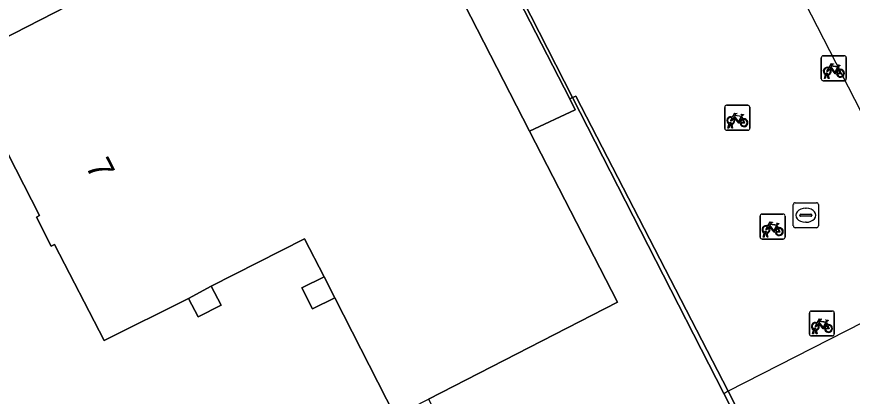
# Model space of a CAD drawing. Extents: x 158835 to 160077, y 386387 to 387778.
# Drawn here: x 159436.19 to 159469.63, y 387460.41 to 387475.61 of the extents above; entities that cross this region are included whole.
import ezdxf

# ---------------------------------------------------------------- set-up
doc = ezdxf.new("R2010")
doc.units = 0
for name, color, linetype in [('IMGEO_Fietsenrek', 7, 'Continuous'), ('IMGEO_Groenvoorziening', 7, 'Continuous'), ('IMGEO_Hek', 7, 'Continuous'), ('IMGEO_Kolk', 7, 'Continuous'), ('IMGEO_Pand', 7, 'Continuous'), ('IMGEO_Pand_nummerreeks', 7, 'Continuous'), ('IMGEO_Voetpad_open', 7, 'Continuous')]:
    doc.layers.add(name, color=color, linetype=linetype)

msp = doc.modelspace()

# ---------------------------------------------------------------- linework, layer by layer
at = {"layer": 'IMGEO_Fietsenrek'}
for p, q in [((159468.392, 387473.12), (159468.392, 387473.961)), ((159468.392, 387473.961), (159468.392, 387473.12)), ((159468.467, 387474.045), (159469.308, 387474.045)), ((159469.308, 387474.045), (159468.467, 387474.045)), ((159469.392, 387473.97), (159469.392, 387473.129)), ((159469.392, 387473.129), (159469.392, 387473.97)), ((159469.079, 387473.594), (159469.115, 387473.499)), ((159468.519, 387473.129), (159468.558, 387473.289)), ((159468.553, 387473.129), (159468.519, 387473.129)), ((159468.588, 387473.277), (159468.553, 387473.129)), ((159468.63, 387473.301), (159468.629, 387473.305)), ((159468.671, 387473.129), (159468.637, 387473.271)), ((159468.661, 387473.312), (159468.662, 387473.305)), ((159468.669, 387473.275), (159468.704, 387473.129)), ((159468.704, 387473.129), (159468.671, 387473.129)), ((159469.317, 387473.045), (159468.476, 387473.045)), ((159468.476, 387473.045), (159469.317, 387473.045)), ((159464.532, 387471.137), (159464.532, 387471.978)), ((159464.532, 387471.978), (159464.532, 387471.137)), ((159464.607, 387472.062), (159465.448, 387472.062)), ((159465.448, 387472.062), (159464.607, 387472.062)), ((159465.532, 387471.987), (159465.532, 387471.146)), ((159465.532, 387471.146), (159465.532, 387471.987)), ((159465.219, 387471.611), (159465.255, 387471.516)), ((159464.659, 387471.146), (159464.698, 387471.306)), ((159464.693, 387471.146), (159464.659, 387471.146)), ((159464.728, 387471.294), (159464.693, 387471.146)), ((159464.77, 387471.318), (159464.769, 387471.322)), ((159464.811, 387471.146), (159464.777, 387471.288)), ((159464.801, 387471.329), (159464.802, 387471.322)), ((159464.809, 387471.292), (159464.844, 387471.146)), ((159464.844, 387471.146), (159464.811, 387471.146)), ((159465.457, 387471.062), (159464.616, 387471.062)), ((159464.616, 387471.062), (159465.457, 387471.062)), ((159465.944, 387466.778), (159465.944, 387467.619)), ((159465.944, 387467.619), (159465.944, 387466.778)), ((159466.019, 387467.703), (159466.86, 387467.703)), ((159466.86, 387467.703), (159466.019, 387467.703)), ((159466.944, 387467.628), (159466.944, 387466.787)), ((159466.944, 387466.787), (159466.944, 387467.628)), ((159466.631, 387467.252), (159466.667, 387467.157)), ((159466.071, 387466.787), (159466.11, 387466.947)), ((159466.105, 387466.787), (159466.071, 387466.787)), ((159466.14, 387466.935), (159466.105, 387466.787)), ((159466.182, 387466.959), (159466.181, 387466.963)), ((159466.223, 387466.787), (159466.189, 387466.929)), ((159466.213, 387466.97), (159466.214, 387466.963)), ((159466.221, 387466.933), (159466.256, 387466.787)), ((159466.256, 387466.787), (159466.223, 387466.787)), ((159466.869, 387466.703), (159466.028, 387466.703)), ((159466.028, 387466.703), (159466.869, 387466.703)), ((159467.991, 387463.823), (159468.832, 387463.823)), ((159468.832, 387463.823), (159467.991, 387463.823)), ((159467.916, 387462.898), (159467.916, 387463.739)), ((159467.916, 387463.739), (159467.916, 387462.898)), ((159468.916, 387463.748), (159468.916, 387462.907)), ((159468.916, 387462.907), (159468.916, 387463.748)), ((159468.603, 387463.372), (159468.639, 387463.277)), ((159468.841, 387462.823), (159468, 387462.823)), ((159468, 387462.823), (159468.841, 387462.823)), ((159468.043, 387462.907), (159468.082, 387463.067)), ((159468.077, 387462.907), (159468.043, 387462.907)), ((159468.112, 387463.055), (159468.077, 387462.907)), ((159468.154, 387463.079), (159468.153, 387463.083)), ((159468.195, 387462.907), (159468.161, 387463.049)), ((159468.185, 387463.09), (159468.186, 387463.083)), ((159468.193, 387463.053), (159468.228, 387462.907)), ((159468.228, 387462.907), (159468.195, 387462.907))]:
    msp.add_line(p, q, dxfattribs=at)
for points in [[(159468.726, 387473.519), (159468.674, 387473.429), (159468.634, 387473.404), (159468.635, 387473.451), (159468.69, 387473.545)], [(159468.705, 387473.571), (159468.8, 387473.735), (159468.886, 387473.721), (159468.888, 387473.712), (159468.832, 387473.701), (159468.805, 387473.656), (159469.061, 387473.615)], [(159469.001, 387473.327), (159468.951, 387473.327), (159468.76, 387473.578), (159468.741, 387473.546)], [(159469.048, 387473.59), (159468.791, 387473.631), (159468.774, 387473.602), (159468.941, 387473.382), (159469.048, 387473.59)], [(159469.096, 387473.492), (159469.066, 387473.569), (159468.957, 387473.351), (159469, 387473.351)], [(159469.03, 387473.351), (159469.15, 387473.35), (159469.106, 387473.464)], [(159469.126, 387473.471), (159469.181, 387473.326), (159469.031, 387473.326)], [(159469.061, 387473.615), (159469.086, 387473.664), (159469.08, 387473.668), (159469.057, 387473.672), (159469.045, 387473.679), (159469.044, 387473.682), (159469.046, 387473.687), (159469.141, 387473.672), (159469.143, 387473.662), (159469.133, 387473.649), (159469.121, 387473.643), (159469.107, 387473.649), (159469.079, 387473.594)], [(159464.866, 387471.536), (159464.814, 387471.446), (159464.774, 387471.421), (159464.775, 387471.468), (159464.83, 387471.562)], [(159464.845, 387471.588), (159464.94, 387471.752), (159465.026, 387471.738), (159465.028, 387471.729), (159464.972, 387471.718), (159464.945, 387471.673), (159465.201, 387471.632)], [(159465.141, 387471.344), (159465.091, 387471.344), (159464.9, 387471.595), (159464.881, 387471.563)], [(159465.188, 387471.607), (159464.931, 387471.648), (159464.914, 387471.619), (159465.081, 387471.399), (159465.188, 387471.607)], [(159465.236, 387471.509), (159465.206, 387471.586), (159465.097, 387471.368), (159465.14, 387471.368)], [(159465.17, 387471.368), (159465.29, 387471.367), (159465.246, 387471.481)], [(159465.266, 387471.488), (159465.321, 387471.343), (159465.171, 387471.343)], [(159465.201, 387471.632), (159465.226, 387471.681), (159465.22, 387471.685), (159465.197, 387471.689), (159465.185, 387471.696), (159465.184, 387471.699), (159465.186, 387471.704), (159465.281, 387471.689), (159465.283, 387471.679), (159465.273, 387471.666), (159465.261, 387471.66), (159465.247, 387471.666), (159465.219, 387471.611)], [(159466.278, 387467.177), (159466.226, 387467.087), (159466.186, 387467.062), (159466.187, 387467.109), (159466.242, 387467.203)], [(159466.257, 387467.229), (159466.352, 387467.393), (159466.438, 387467.379), (159466.44, 387467.37), (159466.384, 387467.359), (159466.357, 387467.314), (159466.613, 387467.273)], [(159466.553, 387466.985), (159466.503, 387466.985), (159466.312, 387467.236), (159466.293, 387467.204)], [(159466.6, 387467.248), (159466.343, 387467.289), (159466.326, 387467.26), (159466.493, 387467.04), (159466.6, 387467.248)], [(159466.648, 387467.15), (159466.618, 387467.227), (159466.509, 387467.009), (159466.552, 387467.009)], [(159466.582, 387467.009), (159466.702, 387467.008), (159466.658, 387467.122)], [(159466.678, 387467.129), (159466.733, 387466.984), (159466.583, 387466.984)], [(159466.613, 387467.273), (159466.638, 387467.322), (159466.632, 387467.326), (159466.609, 387467.33), (159466.597, 387467.337), (159466.596, 387467.34), (159466.598, 387467.345), (159466.693, 387467.33), (159466.695, 387467.32), (159466.685, 387467.307), (159466.673, 387467.301), (159466.659, 387467.307), (159466.631, 387467.252)], [(159468.229, 387463.349), (159468.324, 387463.513), (159468.41, 387463.499), (159468.412, 387463.49), (159468.356, 387463.479), (159468.329, 387463.434), (159468.585, 387463.393)], [(159468.585, 387463.393), (159468.61, 387463.442), (159468.604, 387463.446), (159468.581, 387463.45), (159468.569, 387463.457), (159468.568, 387463.46), (159468.57, 387463.465), (159468.665, 387463.45), (159468.667, 387463.44), (159468.657, 387463.427), (159468.645, 387463.421), (159468.631, 387463.427), (159468.603, 387463.372)], [(159468.25, 387463.297), (159468.198, 387463.207), (159468.158, 387463.182), (159468.159, 387463.229), (159468.214, 387463.323)], [(159468.525, 387463.105), (159468.475, 387463.105), (159468.284, 387463.356), (159468.265, 387463.324)], [(159468.572, 387463.368), (159468.315, 387463.409), (159468.298, 387463.38), (159468.465, 387463.16), (159468.572, 387463.368)], [(159468.62, 387463.27), (159468.59, 387463.347), (159468.481, 387463.129), (159468.524, 387463.129)], [(159468.554, 387463.129), (159468.674, 387463.128), (159468.63, 387463.242)], [(159468.65, 387463.249), (159468.705, 387463.104), (159468.555, 387463.104)]]:
    msp.add_lwpolyline(points, dxfattribs=at)
for centre, radius, start, end in [((159468.47, 387473.967), 0.0779, 92.4484, 184.2845), ((159468.47, 387473.967), 0.0779, 92.4484, 184.2845), ((159469.314, 387473.967), 0.0779, 2.4484, 94.2845), ((159469.314, 387473.967), 0.0779, 2.4484, 94.2845), ((159468.632, 387473.43), 0.159, 62.6766, 242.1369), ((159468.632, 387473.43), 0.129, 63.3192, 238.903), ((159468.632, 387473.43), 0.129, 283.6043, 43.4302), ((159468.632, 387473.43), 0.159, 283.5766, 46.6042), ((159469.159, 387473.346), 0.159, 113.3408, 178.3217), ((159469.159, 387473.346), 0.159, 187.0065, 105.7708), ((159469.159, 387473.346), 0.129, 113.923, 177.9556), ((159469.159, 387473.346), 0.129, 188.6715, 104.5883), ((159468.612, 387473.301), 0.0499, 12.8025, 158.6934), ((159468.632, 387473.43), 0.159, 253.9967, 271.7867), ((159468.612, 387473.301), 0.0174, 12.8025, 163.4502), ((159468.632, 387473.43), 0.129, 253.415, 269.0204), ((159469.314, 387473.123), 0.0779, 272.4484, 4.2845), ((159469.314, 387473.123), 0.0779, 272.4484, 4.2845), ((159468.47, 387473.123), 0.0779, 182.4484, 274.2845), ((159468.47, 387473.123), 0.0779, 182.4484, 274.2845), ((159464.61, 387471.984), 0.0779, 92.4484, 184.2845), ((159464.61, 387471.984), 0.0779, 92.4484, 184.2845), ((159465.454, 387471.984), 0.0779, 2.4484, 94.2845), ((159465.454, 387471.984), 0.0779, 2.4484, 94.2845), ((159464.772, 387471.447), 0.159, 62.6766, 242.1369), ((159464.772, 387471.447), 0.129, 63.3192, 238.903), ((159464.772, 387471.447), 0.129, 283.6043, 43.4302), ((159464.772, 387471.447), 0.159, 283.5766, 46.6042), ((159465.299, 387471.363), 0.159, 113.3408, 178.3217), ((159465.299, 387471.363), 0.159, 187.0065, 105.7708), ((159465.299, 387471.363), 0.129, 113.923, 177.9556), ((159465.299, 387471.363), 0.129, 188.6715, 104.5883), ((159464.61, 387471.14), 0.0779, 182.4484, 274.2845), ((159464.61, 387471.14), 0.0779, 182.4484, 274.2845), ((159464.752, 387471.318), 0.0499, 12.8025, 158.6934), ((159464.772, 387471.447), 0.159, 253.9967, 271.7867), ((159464.752, 387471.318), 0.0174, 12.8025, 163.4502), ((159464.772, 387471.447), 0.129, 253.415, 269.0204), ((159465.454, 387471.14), 0.0779, 272.4484, 4.2845), ((159465.454, 387471.14), 0.0779, 272.4484, 4.2845), ((159466.022, 387467.625), 0.0779, 92.4484, 184.2845), ((159466.022, 387467.625), 0.0779, 92.4484, 184.2845), ((159466.866, 387467.625), 0.0779, 2.4484, 94.2845), ((159466.866, 387467.625), 0.0779, 2.4484, 94.2845), ((159466.184, 387467.088), 0.159, 62.6766, 242.1369), ((159466.184, 387467.088), 0.129, 63.3192, 238.903), ((159466.184, 387467.088), 0.129, 283.6043, 43.4302), ((159466.184, 387467.088), 0.159, 283.5766, 46.6042), ((159466.711, 387467.004), 0.159, 113.3408, 178.3217), ((159466.711, 387467.004), 0.159, 187.0065, 105.7708), ((159466.711, 387467.004), 0.129, 113.923, 177.9556), ((159466.711, 387467.004), 0.129, 188.6715, 104.5883), ((159466.022, 387466.781), 0.0779, 182.4484, 274.2845), ((159466.022, 387466.781), 0.0779, 182.4484, 274.2845), ((159466.164, 387466.959), 0.0499, 12.8025, 158.6934), ((159466.184, 387467.088), 0.159, 253.9967, 271.7867), ((159466.164, 387466.959), 0.0174, 12.8025, 163.4502), ((159466.184, 387467.088), 0.129, 253.415, 269.0204), ((159466.866, 387466.781), 0.0779, 272.4484, 4.2845), ((159466.866, 387466.781), 0.0779, 272.4484, 4.2845), ((159467.994, 387463.745), 0.0779, 92.4484, 184.2845), ((159467.994, 387463.745), 0.0779, 92.4484, 184.2845), ((159468.838, 387463.745), 0.0779, 2.4484, 94.2845), ((159468.838, 387463.745), 0.0779, 2.4484, 94.2845), ((159468.156, 387463.208), 0.159, 62.6766, 242.1369), ((159468.156, 387463.208), 0.129, 63.3192, 238.903), ((159468.136, 387463.079), 0.0499, 12.8025, 158.6934), ((159468.136, 387463.079), 0.0174, 12.8025, 163.4502), ((159468.156, 387463.208), 0.129, 283.6043, 43.4302), ((159468.156, 387463.208), 0.159, 283.5766, 46.6042), ((159468.683, 387463.124), 0.159, 113.3408, 178.3217), ((159468.683, 387463.124), 0.159, 187.0065, 105.7708), ((159468.683, 387463.124), 0.129, 113.923, 177.9556), ((159468.683, 387463.124), 0.129, 188.6715, 104.5883), ((159467.994, 387462.901), 0.0779, 182.4484, 274.2845), ((159467.994, 387462.901), 0.0779, 182.4484, 274.2845), ((159468.156, 387463.208), 0.159, 253.9967, 271.7867), ((159468.156, 387463.208), 0.129, 253.415, 269.0204), ((159468.838, 387462.901), 0.0779, 272.4484, 4.2845), ((159468.838, 387462.901), 0.0779, 272.4484, 4.2845)]:
    msp.add_arc(centre, radius, start, end, dxfattribs=at)
at = {"layer": 'IMGEO_Groenvoorziening'}
for points in [[(159449.087, 387490.337), (159449.694, 387489.108), (159458.326, 387472.326), (159458.441, 387472.376), (159452.759, 387483.507), (159451.089, 387486.775), (159449.211, 387490.405)], [(159465.85, 387455.43), (159466.384, 387455.705), (159466.833, 387455.936), (159464.492, 387460.523), (159458.441, 387472.376), (159458.326, 387472.326), (159458.542, 387471.874), (159456.716, 387471.031), (159460.232, 387464.176), (159452.675, 387460.292), (159452.857, 387459.931), (159455.503, 387454.665), (159462.978, 387458.421), (159464.767, 387454.874), (159464.955, 387454.97)], [(159458.571, 387472.433), (159458.441, 387472.376), (159464.492, 387460.523), (159464.662, 387460.61)], [(159484.449, 387429.56), (159487.11, 387430.935), (159472.003, 387460.575), (159466.166, 387457.691), (159464.662, 387460.61), (159464.492, 387460.523), (159466.833, 387455.936), (159466.384, 387455.705), (159480.38, 387428.336), (159484.074, 387430.247)]]:
    msp.add_lwpolyline(points, close=True, dxfattribs=at)
at = {"layer": 'IMGEO_Hek'}
for points in [[(159458.441, 387472.376), (159452.759, 387483.507)], [(159466.047, 387478.028), (159465.425, 387477.727), (159466.049, 387476.525), (159467.242, 387477.149), (159473.426, 387465.087), (159464.662, 387460.61)], [(159464.492, 387460.523), (159458.441, 387472.376)], [(159464.662, 387460.61), (159464.492, 387460.523)], [(159464.492, 387460.523), (159466.833, 387455.936), (159466.384, 387455.705)]]:
    msp.add_lwpolyline(points, dxfattribs=at)
at = {"layer": 'IMGEO_Kolk'}
for p, q in [((159467.35, 387468.158), (159468.202, 387468.158)), ((159467.275, 387467.232), (159467.275, 387468.084)), ((159467.763, 387467.938), (159467.788, 387467.938)), ((159468.276, 387468.084), (159468.276, 387467.232)), ((159467.534, 387467.652), (159467.534, 387467.664)), ((159467.972, 387467.615), (159467.574, 387467.615)), ((159467.577, 387467.701), (159467.975, 387467.701)), ((159468.018, 387467.664), (159468.018, 387467.652)), ((159468.202, 387467.158), (159467.35, 387467.158)), ((159467.786, 387467.378), (159467.761, 387467.378))]:
    msp.add_line(p, q, dxfattribs=at)
for points in [[(159467.35, 387468.158), (159468.202, 387468.158)], [(159467.275, 387467.232), (159467.275, 387468.084)], [(159468.276, 387468.084), (159468.276, 387467.232)], [(159468.202, 387467.158), (159467.35, 387467.158)]]:
    msp.add_lwpolyline(points, dxfattribs=at)
for centre, radius, start, end in [((159467.352, 387468.082), 0.0765, 91.552, 178.448), ((159467.352, 387468.082), 0.0765, 91.552, 178.448), ((159468.2, 387468.082), 0.0765, 1.552, 88.448), ((159468.2, 387468.082), 0.0765, 1.552, 88.448), ((159467.574, 387467.661), 0.0403, 85.8775, 175.7526), ((159467.571, 387467.651), 0.0366, 178.938, 274.7102), ((159467.975, 387467.658), 0.043, 264.8664, 352.4533), ((159467.979, 387467.663), 0.0386, 1.7309, 96.639), ((159467.352, 387467.234), 0.0765, 181.552, 268.448), ((159467.352, 387467.234), 0.0765, 181.552, 268.448), ((159468.2, 387467.234), 0.0765, 271.552, 358.448), ((159468.2, 387467.234), 0.0765, 271.552, 358.448)]:
    msp.add_arc(centre, radius, start, end, dxfattribs=at)
for centre, major_axis, ratio, start_param, end_param in [((159467.762, 387467.658), (-0.387, 0.002), 0.722429, 4.712389, 7.853982), ((159467.787, 387467.658), (-0.39, 0.002), 0.717154, 1.570796, 4.712389)]:
    msp.add_ellipse(centre, major_axis=major_axis, ratio=ratio, start_param=start_param, end_param=end_param, dxfattribs=at)
at = {"layer": 'IMGEO_Pand'}
msp.add_lwpolyline([(159456.716, 387471.031), (159448.09, 387487.848), (159440.515, 387483.966), (159439.196, 387483.29), (159441.937, 387477.959), (159433.931, 387473.843), (159437.107, 387467.655), (159436.977, 387467.577), (159437.575, 387466.42), (159437.706, 387466.493), (159439.688, 387462.637), (159443.07, 387464.325), (159443.976, 387464.813), (159447.714, 387466.711), (159448.49, 387465.189), (159448.917, 387464.352), (159451.335, 387459.608), (159452.675, 387460.292), (159460.232, 387464.176)], close=True, dxfattribs=at)
at = {"layer": 'IMGEO_Voetpad_open'}
for points in [[(159449.96, 387498.31), (159455.025, 387488.752), (159451.089, 387486.775), (159452.759, 387483.507), (159458.441, 387472.376), (159458.571, 387472.433), (159464.662, 387460.61), (159466.166, 387457.691), (159472.003, 387460.575), (159487.11, 387430.935)], [(159435.243, 387451.595), (159437.543, 387447.145), (159451.286, 387454.178), (159453.497, 387455.321), (159451.518, 387459.245), (159451.335, 387459.608), (159448.917, 387464.352), (159448.035, 387463.909), (159447.598, 387464.745), (159448.49, 387465.189), (159447.714, 387466.711), (159443.976, 387464.813), (159444.368, 387464.061), (159443.449, 387463.588), (159443.07, 387464.325), (159439.688, 387462.637), (159437.706, 387466.493), (159437.575, 387466.42), (159436.977, 387467.577), (159437.107, 387467.655), (159433.931, 387473.843), (159441.937, 387477.959)]]:
    msp.add_lwpolyline(points, dxfattribs=at)
for points in [[(159447.542, 387493.687), (159446.763, 387493.302), (159445.663, 387492.758), (159447.922, 387488.191), (159448.09, 387487.848), (159456.716, 387471.031), (159458.542, 387471.874), (159458.326, 387472.326), (159449.694, 387489.108), (159449.087, 387490.337), (159449.211, 387490.405), (159448.279, 387492.206)], [(159448.917, 387464.352), (159448.49, 387465.189), (159447.598, 387464.745), (159448.035, 387463.909)], [(159443.976, 387464.813), (159443.07, 387464.325), (159443.449, 387463.588), (159444.368, 387464.061)]]:
    msp.add_lwpolyline(points, close=True, dxfattribs=at)

# ---------------------------------------------------------------- texts
at = {"layer": 'IMGEO_Pand_nummerreeks'}
msp.add_text('7', height=1, rotation=297.1922, dxfattribs=at).set_placement((159438.927, 387469.633))

doc.saveas('drawing.dxf')
